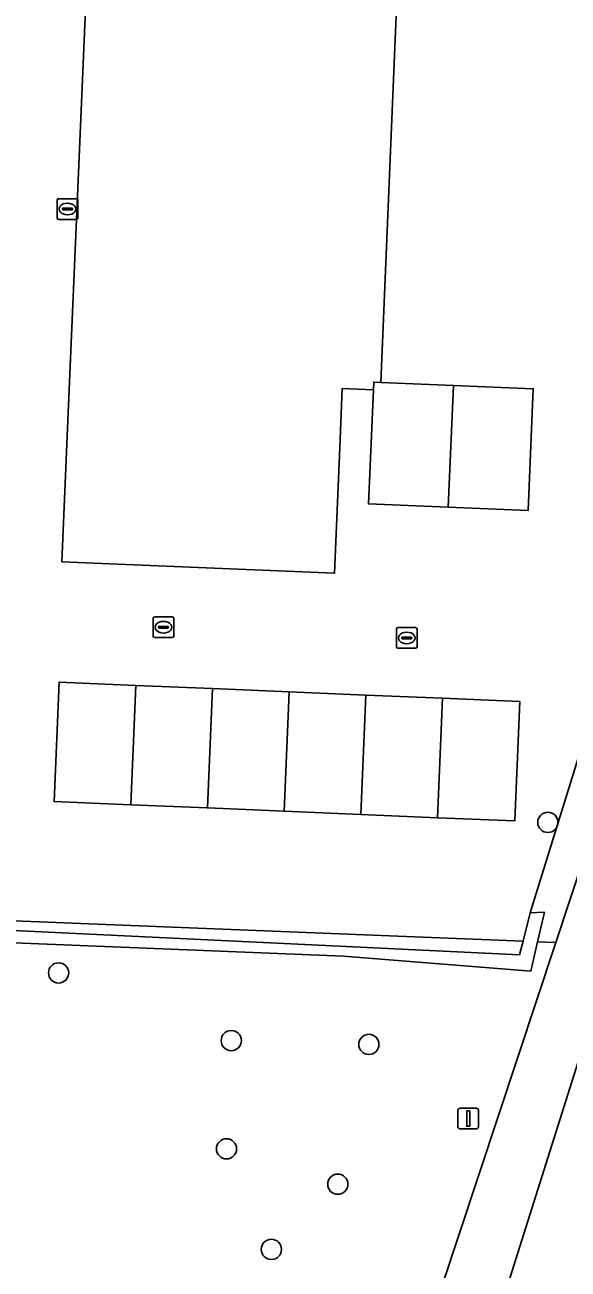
# Model space of a CAD drawing. Extents: x 161354 to 162026, y 386504 to 387460.
# Drawn here: x 161878.1 to 161904.4, y 386642.5 to 386702.6 of the extents above; entities that cross this region are included whole.
import ezdxf

# ---------------------------------------------------------------- set-up
doc = ezdxf.new("R2010")
doc.units = 0
for name, color, linetype in [('IMGEO_Berm_groen', 7, 'Continuous'), ('IMGEO_Boom', 7, 'Continuous'), ('IMGEO_Erf', 7, 'Continuous'), ('IMGEO_Fietspad_gesloten', 7, 'Continuous'), ('IMGEO_Groenvoorziening', 7, 'Continuous'), ('IMGEO_Haag', 7, 'Continuous'), ('IMGEO_Kolk', 7, 'Continuous'), ('IMGEO_Pand', 7, 'Continuous'), ('IMGEO_Verkeersbordpaal', 7, 'Continuous')]:
    doc.layers.add(name, color=color, linetype=linetype)

msp = doc.modelspace()

# ---------------------------------------------------------------- linework, layer by layer
at = {"layer": 'IMGEO_Berm_groen'}
msp.add_lwpolyline([(161913.777, 386689.388), (161911.767, 386689.472), (161902.55, 386659.702), (161903.232, 386659.733), (161902.899, 386658.3), (161903.78, 386658.264), (161908.62, 386672.885)], close=True, dxfattribs=at)
at = {"layer": 'IMGEO_Boom'}
for centre in [(161903.398, 386664.079), (161879.756, 386656.799), (161888.1, 386653.527), (161894.748, 386653.343), (161887.869, 386648.292), (161893.248, 386646.583), (161890.036, 386643.432)]:
    msp.add_circle(centre, 0.489, dxfattribs=at)
at = {"layer": 'IMGEO_Erf'}
for points in [[(161911.767, 386689.472), (161913.776, 386748.036), (161872.918, 386749.566), (161871.839, 386725.06), (161871.783, 386723.767), (161870.557, 386695.92), (161870.001, 386683.3), (161869.314, 386665.525), (161869.116, 386659.66), (161902.197, 386658.328), (161902.55, 386659.702)], [(161880.173, 386682.751), (161880.717, 386695.492), (161882.472, 386736.547), (161897.441, 386735.904), (161895.331, 386685.353), (161898.83, 386685.207), (161902.688, 386685.046), (161902.443, 386679.154), (161898.585, 386679.315), (161894.738, 386679.475), (161894.968, 386685), (161893.461, 386685.063), (161893.342, 386682.202), (161893.089, 386676.127), (161879.913, 386676.676)], [(161883.485, 386670.705), (161887.191, 386670.549), (161890.898, 386670.392), (161894.605, 386670.236), (161898.311, 386670.079), (161902.043, 386669.921), (161901.799, 386664.146), (161898.067, 386664.304), (161894.361, 386664.46), (161890.654, 386664.617), (161886.947, 386664.774), (161883.241, 386664.93), (161879.534, 386665.087), (161879.778, 386670.862)]]:
    msp.add_lwpolyline(points, close=True, dxfattribs=at)
at = {"layer": 'IMGEO_Fietspad_gesloten'}
for points in [[(161958.492, 387000), (161935.661, 386796.635), (161932.945, 386772.439), (161930.197, 386750), (161930.041, 386748.73), (161927.704, 386738.292), (161921.99, 386717.644), (161913.777, 386689.388), (161908.62, 386672.885), (161903.78, 386658.264), (161898.226, 386641.486)], [(161893.216, 386615.601), (161906.984, 386659.234), (161909.577, 386666.417), (161913.466, 386677.408), (161920.088, 386699.556), (161931.111, 386738.486), (161933.024, 386747.211), (161933.448, 386750), (161936.822, 386778.776), (161938.796, 386796.287), (161960.38, 386987.709)]]:
    msp.add_lwpolyline(points, dxfattribs=at)
at = {"layer": 'IMGEO_Groenvoorziening'}
for points in [[(161898.226, 386641.486), (161903.78, 386658.264), (161902.899, 386658.3), (161902.572, 386656.888), (161893.523, 386657.616), (161868.839, 386658.602), (161868.869, 386659.266), (161902.029, 386657.676), (161902.197, 386658.328), (161869.116, 386659.66), (161869.314, 386665.525), (161870.001, 386683.3), (161867.65, 386683.374), (161866.028, 386639.958)], [(161906.984, 386659.234), (161893.216, 386615.601), (161887.702, 386595.552), (161884.4, 386581.575), (161881.557, 386565.903), (161879.568, 386550.833), (161878.389, 386540.917), (161878.324, 386540.366), (161878.164, 386538.17)]]:
    msp.add_lwpolyline(points, dxfattribs=at)
msp.add_lwpolyline([(161902.899, 386658.3), (161903.232, 386659.733), (161902.55, 386659.702), (161902.197, 386658.328), (161902.029, 386657.676), (161868.869, 386659.266), (161868.839, 386658.602), (161893.523, 386657.616), (161902.572, 386656.888)], close=True, dxfattribs=at)
at = {"layer": 'IMGEO_Haag'}
msp.add_lwpolyline([(161902.899, 386658.3), (161903.232, 386659.733), (161902.55, 386659.702), (161902.197, 386658.328), (161902.029, 386657.676), (161868.869, 386659.266), (161868.839, 386658.602), (161893.523, 386657.616), (161902.572, 386656.888)], close=True, dxfattribs=at)
at = {"layer": 'IMGEO_Kolk'}
for p, q in [((161879.685, 386693.312), (161879.685, 386694.164)), ((161879.76, 386694.238), (161880.612, 386694.238)), ((161880.686, 386694.164), (161880.686, 386693.312)), ((161879.944, 386693.732), (161879.944, 386693.744)), ((161880.382, 386693.695), (161879.984, 386693.695)), ((161879.987, 386693.781), (161880.385, 386693.781)), ((161880.173, 386694.018), (161880.198, 386694.018)), ((161880.428, 386693.744), (161880.428, 386693.732)), ((161880.612, 386693.238), (161879.76, 386693.238)), ((161880.196, 386693.458), (161880.171, 386693.458)), ((161884.323, 386673.089), (161884.323, 386673.941)), ((161884.398, 386674.015), (161885.25, 386674.015)), ((161884.811, 386673.795), (161884.836, 386673.795)), ((161885.324, 386673.941), (161885.324, 386673.089)), ((161884.582, 386673.509), (161884.582, 386673.521)), ((161885.02, 386673.472), (161884.622, 386673.472)), ((161884.625, 386673.558), (161885.023, 386673.558)), ((161884.834, 386673.235), (161884.809, 386673.235)), ((161885.066, 386673.521), (161885.066, 386673.509)), ((161896.077, 386672.571), (161896.077, 386673.423)), ((161896.152, 386673.497), (161897.004, 386673.497)), ((161896.379, 386673.04), (161896.777, 386673.04)), ((161896.565, 386673.277), (161896.59, 386673.277)), ((161897.078, 386673.423), (161897.078, 386672.571)), ((161885.25, 386673.015), (161884.398, 386673.015)), ((161897.004, 386672.497), (161896.152, 386672.497)), ((161896.336, 386672.991), (161896.336, 386673.003)), ((161896.774, 386672.954), (161896.376, 386672.954)), ((161896.588, 386672.717), (161896.563, 386672.717)), ((161896.82, 386673.003), (161896.82, 386672.991))]:
    msp.add_line(p, q, dxfattribs=at)
for points in [[(161879.685, 386693.312), (161879.685, 386694.164)], [(161879.76, 386694.238), (161880.612, 386694.238)], [(161880.686, 386694.164), (161880.686, 386693.312)], [(161880.612, 386693.238), (161879.76, 386693.238)], [(161884.323, 386673.089), (161884.323, 386673.941)], [(161884.398, 386674.015), (161885.25, 386674.015)], [(161885.324, 386673.941), (161885.324, 386673.089)], [(161896.077, 386672.571), (161896.077, 386673.423)], [(161896.152, 386673.497), (161897.004, 386673.497)], [(161897.078, 386673.423), (161897.078, 386672.571)], [(161885.25, 386673.015), (161884.398, 386673.015)], [(161897.004, 386672.497), (161896.152, 386672.497)]]:
    msp.add_lwpolyline(points, dxfattribs=at)
for centre, radius, start, end in [((161879.762, 386694.162), 0.0765, 91.55205, 178.44795), ((161879.762, 386694.162), 0.0765, 91.55205, 178.44795), ((161880.61, 386694.162), 0.0765, 1.55205, 88.44795), ((161880.61, 386694.162), 0.0765, 1.55205, 88.44795), ((161879.984, 386693.741), 0.0403, 85.87752, 175.75265), ((161879.981, 386693.731), 0.0366, 178.93798, 274.71019), ((161880.385, 386693.738), 0.043, 264.86636, 352.45326), ((161880.389, 386693.743), 0.0386, 1.73085, 96.63898), ((161879.762, 386693.314), 0.0765, 181.55205, 268.44795), ((161879.762, 386693.314), 0.0765, 181.55205, 268.44795), ((161880.61, 386693.314), 0.0765, 271.55205, 358.44795), ((161880.61, 386693.314), 0.0765, 271.55205, 358.44795), ((161884.4, 386673.939), 0.0765, 91.55205, 178.44795), ((161884.4, 386673.939), 0.0765, 91.55205, 178.44795), ((161885.248, 386673.939), 0.0765, 1.55205, 88.44795), ((161885.248, 386673.939), 0.0765, 1.55205, 88.44795), ((161884.4, 386673.091), 0.0765, 181.55205, 268.44795), ((161884.4, 386673.091), 0.0765, 181.55205, 268.44795), ((161884.622, 386673.518), 0.0403, 85.87752, 175.75265), ((161884.619, 386673.508), 0.0366, 178.93798, 274.71019), ((161885.023, 386673.515), 0.043, 264.86636, 352.45326), ((161885.027, 386673.52), 0.0386, 1.73085, 96.63898), ((161885.248, 386673.091), 0.0765, 271.55205, 358.44795), ((161885.248, 386673.091), 0.0765, 271.55205, 358.44795), ((161896.154, 386673.421), 0.0765, 91.55205, 178.44795), ((161896.154, 386673.421), 0.0765, 91.55205, 178.44795), ((161896.376, 386673), 0.0403, 85.87752, 175.75265), ((161896.781, 386673.002), 0.0386, 1.73085, 96.63898), ((161897.002, 386673.421), 0.0765, 1.55205, 88.44795), ((161897.002, 386673.421), 0.0765, 1.55205, 88.44795), ((161896.154, 386672.573), 0.0765, 181.55205, 268.44795), ((161896.154, 386672.573), 0.0765, 181.55205, 268.44795), ((161896.373, 386672.99), 0.0366, 178.93798, 274.71019), ((161896.777, 386672.997), 0.043, 264.86636, 352.45326), ((161897.002, 386672.573), 0.0765, 271.55205, 358.44795), ((161897.002, 386672.573), 0.0765, 271.55205, 358.44795)]:
    msp.add_arc(centre, radius, start, end, dxfattribs=at)
for centre, major_axis, ratio, start_param, end_param in [((161880.172, 386693.738), (-0.387, 0.002), 0.722429, 4.712389, 7.853982), ((161880.197, 386693.738), (-0.39, 0.002), 0.717154, 1.570796, 4.712389), ((161884.81, 386673.515), (-0.387, 0.002), 0.722429, 4.712389, 7.853982), ((161884.835, 386673.515), (-0.39, 0.002), 0.717154, 1.570796, 4.712389), ((161896.564, 386672.997), (-0.387, 0.002), 0.722429, 4.712389, 7.853982), ((161896.589, 386672.997), (-0.39, 0.002), 0.717154, 1.570796, 4.712389)]:
    msp.add_ellipse(centre, major_axis=major_axis, ratio=ratio, start_param=start_param, end_param=end_param, dxfattribs=at)
at = {"layer": 'IMGEO_Pand'}
for points in [[(161897.441, 386735.904), (161882.472, 386736.547), (161880.717, 386695.492), (161880.173, 386682.751), (161879.913, 386676.676), (161893.089, 386676.127), (161893.342, 386682.202), (161893.461, 386685.063), (161894.968, 386685), (161894.983, 386685.367), (161895.331, 386685.353)], [(161898.83, 386685.207), (161895.331, 386685.353), (161894.983, 386685.367), (161894.968, 386685), (161894.738, 386679.475), (161898.585, 386679.315)], [(161902.688, 386685.046), (161898.83, 386685.207), (161898.585, 386679.315), (161902.443, 386679.154)], [(161883.485, 386670.705), (161879.778, 386670.862), (161879.534, 386665.087), (161883.241, 386664.93)], [(161887.191, 386670.549), (161883.485, 386670.705), (161883.241, 386664.93), (161886.947, 386664.774)], [(161890.898, 386670.392), (161887.191, 386670.549), (161886.947, 386664.774), (161890.654, 386664.617)], [(161894.605, 386670.236), (161890.898, 386670.392), (161890.654, 386664.617), (161894.361, 386664.46)], [(161898.311, 386670.079), (161894.605, 386670.236), (161894.361, 386664.46), (161898.067, 386664.304)], [(161902.043, 386669.921), (161898.311, 386670.079), (161898.067, 386664.304), (161901.799, 386664.146)]]:
    msp.add_lwpolyline(points, close=True, dxfattribs=at)
at = {"layer": 'IMGEO_Verkeersbordpaal'}
for p, q in [((161899.155, 386650.258), (161899.945, 386650.258)), ((161899.945, 386650.258), (161899.155, 386650.258)), ((161899.055, 386649.358), (161899.055, 386650.158)), ((161899.055, 386650.158), (161899.055, 386649.358)), ((161900.045, 386650.158), (161900.045, 386649.358)), ((161900.045, 386649.358), (161900.045, 386650.158)), ((161899.945, 386649.258), (161899.155, 386649.258)), ((161899.155, 386649.258), (161899.945, 386649.258))]:
    msp.add_line(p, q, dxfattribs=at)
msp.add_lwpolyline([(161899.475, 386650.133), (161899.625, 386650.133), (161899.625, 386649.383), (161899.475, 386649.383), (161899.475, 386650.133)], dxfattribs=at)
for centre, start, end in [((161899.155, 386650.158), 90, 180), ((161899.155, 386650.158), 90, 180), ((161899.945, 386650.158), 0, 90), ((161899.945, 386650.158), 360, 90), ((161899.155, 386649.358), 180, 270), ((161899.155, 386649.358), 180, 270), ((161899.945, 386649.358), 270, 0), ((161899.945, 386649.358), 270, 0)]:
    msp.add_arc(centre, 0.1, start, end, dxfattribs=at)

doc.saveas('drawing.dxf')
